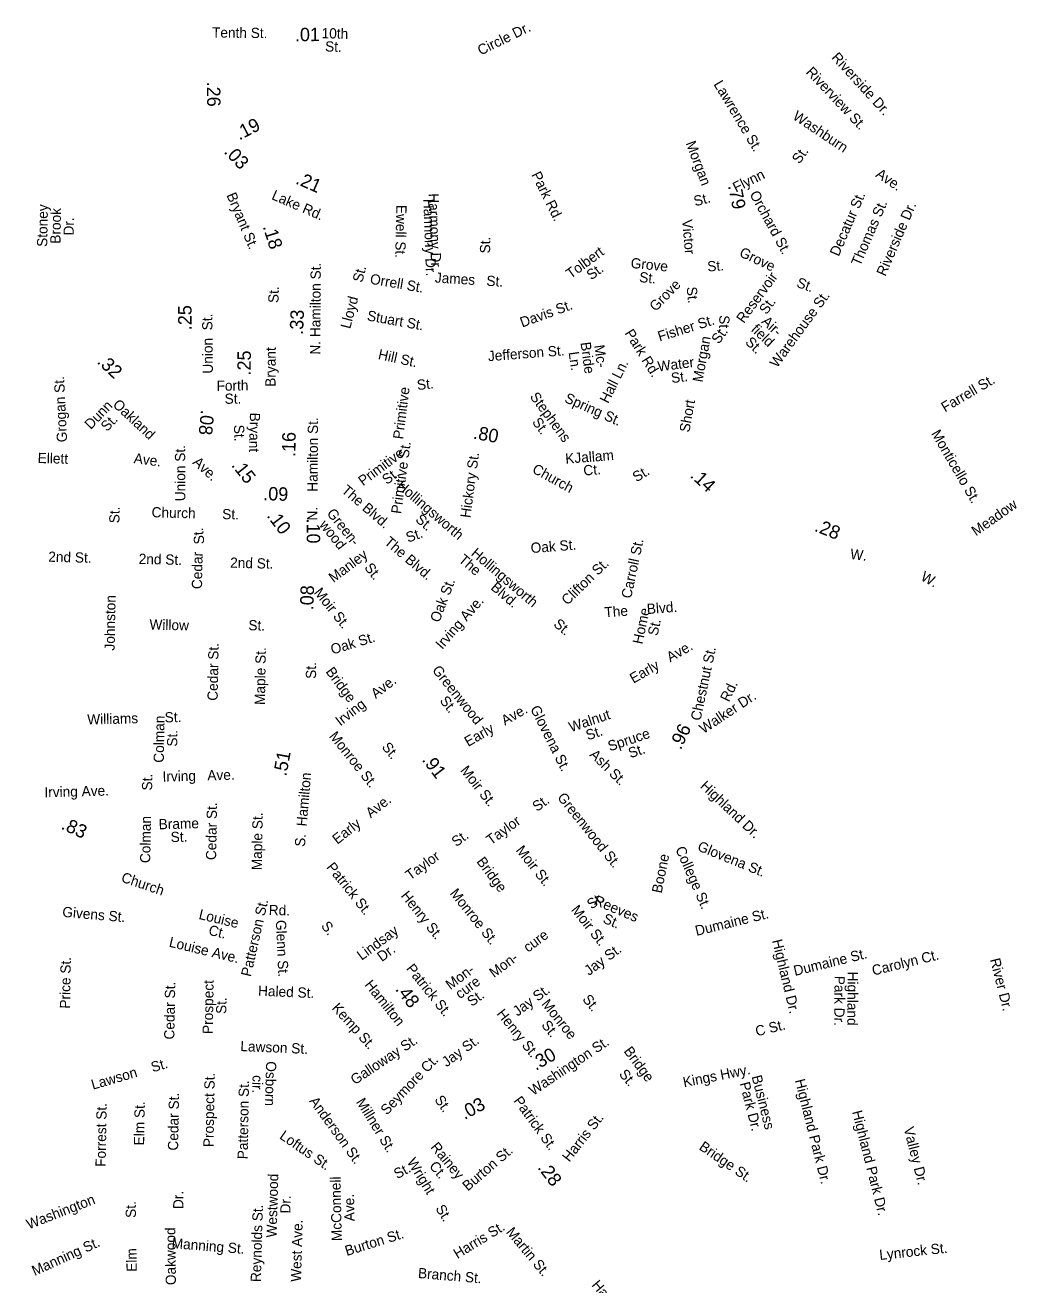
# Model space of a CAD drawing. Extents: x 1553981 to 1780076, y 812965 to 996873.
# Drawn here: x 1776885 to 1778032, y 994287 to 995751 of the extents above; entities that cross this region are included whole.
import ezdxf

# ---------------------------------------------------------------- set-up
doc = ezdxf.new("R2010")
doc.units = 0
for name, color, linetype in [('Exist Road Non-System Type 51 Label', 7, 'Continuous'), ('Exist Road Secondary Mileage Hundredths English Label', 7, 'Continuous'), ('Map Preparation Border Antique Large Shape', 7, 'Continuous')]:
    doc.layers.add(name, color=color, linetype=linetype)

msp = doc.modelspace()

# ---------------------------------------------------------------- texts
at = {"layer": 'Exist Road Non-System Type 51 Label'}
for s, height, rotation, p in [('Circle Dr.', 11.88, 26.1104, (1777414.6, 995715.2)), ('10th ', 11.88, 358.3595, (1777229.6, 995735.5)), (' St.', 11.88, 358.3595, (1777229.2, 995720.2)), ('Riverside Dr.', 11.875, 312.3428, (1777821.6, 995712.4)), ('Riverview St.', 11.875, 313.2257, (1777791.9, 995695.4)), ('Lawrence St.', 11.875, 300.9361, (1777684.9, 995682)), ('Washburn', 11.88, 326.2203, (1777776.3, 995642.2)), ('St.', 11.88, 54.1503, (1777785, 995588.6)), ('Park Rd.', 11.87, 296.3119, (1777473.2, 995576.9)), ('Flynn', 11.87, 26.4458, (1777711.3, 995555.9)), ('Ave.', 11.88, 326.2203, (1777872.8, 995575.1)), ('Harmony Dr.', 11.875, 272.0382, (1777347.9, 995548.6)), ('Harmony Dr.', 11.875, 272.0382, (1777354, 995555)), ('St.', 11.87, 14.6778, (1777663.9, 995540)), ('Orchard St.', 11.875, 298.6353, (1777726.8, 995554.3)), ('Decatur St.', 11.875, 66.7118, (1777830.7, 995481.2)), ('Thomas St.', 11.88, 66.7118, (1777855.6, 995469.9)), ('Stoney', 11.88, 89.0381, (1776910.8, 995492.9)), ('Brook', 11.88, 89.0381, (1776926.2, 995496.6)), ('Ewell St.', 11.87, 268.6546, (1777316.7, 995541.9)), ('Riverside Dr.', 11.875, 66.7118, (1777885, 995458.1)), ('Dr.', 11.88, 89.0381, (1776941.6, 995506.1)), ('Victor', 11.87, 274.9252, (1777648.7, 995524.4)), ('St.', 11.87, 88.7278, (1777425.5, 995485.3)), ('Tolbert ', 11.88, 36.3465, (1777519.3, 995455.4)), ('Grove', 11.87, 334.7014, (1777714.3, 995482.5)), ('St.', 11.88, 36.3465, (1777543.1, 995453.9)), ('Grove', 11.88, 354.2909, (1777588.6, 995468.6)), ('St.', 11.87, 4.2289, (1777678.4, 995464.3)), ('Lloyd    St.', 11.875, 75.3692, (1777262.9, 995397.1)), ('Orrell St.', 11.88, 350.2226, (1777285.3, 995450.3)), ('James   St.', 11.875, 356.4409, (1777361.1, 995451.6)), ('St.', 11.88, 354.2909, (1777598.5, 995452.2)), ('Reservoir', 11.88, 53.8486, (1777720.4, 995403.4)), ('St.', 11.87, 340.1266, (1777780.8, 995446.8)), ('Grove', 11.87, 45.9234, (1777618, 995417.2)), ('St.', 11.87, 275.398, (1777653.9, 995446.2)), ('Davis St.', 11.88, 20.0627, (1777462.9, 995399.2)), ('St.', 11.88, 53.8486, (1777746.8, 995413.6)), ('Warehouse St.', 11.875, 53.8486, (1777759.1, 995351.7)), ('Stuart St.', 11.88, 349.7233, (1777281.9, 995407.7)), ('Fisher St.', 11.88, 17.3266, (1777622.6, 995382.9)), ('Park Rd.', 11.88, 302.0158, (1777581.5, 995392.8)), ('field', 11.88, 316.2665, (1777728, 995396)), ('Air-', 11.88, 316.2665, (1777740.3, 995405.3)), ('Morgan ', 11.88, 79.6531, (1777672.4, 995335.1)), ('St.', 11.88, 53.8486, (1777691.3, 995379.3)), ('St.', 11.88, 316.2665, (1777721.3, 995381.3)), ('Hill St.', 11.87, 347.6486, (1777294.7, 995362.8)), ('Jefferson St.', 11.875, 4.4384, (1777423.5, 995360.1)), (' Ln.', 11.88, 277.8049, (1777516.2, 995374.9)), ('Bride', 11.88, 277.8049, (1777530.6, 995381.7)), ('Mc-', 11.88, 277.8049, (1777546.5, 995378.4)), ('Hall Ln.', 11.88, 63.4747, (1777562.8, 995310.3)), ('Water', 11.88, 7.3389, (1777621.1, 995348.1)), ('Grogan St.', 11.88, 92.7087, (1776934, 995266.3)), ('Forth', 11.87, 0.9367, (1777107.7, 995325.7)), ('St.', 11.87, 6.277, (1777341.2, 995326.6)), (' St.', 11.88, 7.3389, (1777632.3, 995334.1)), ('Farrell St.', 11.875, 30.4685, (1777954.3, 995300.5)), ('Primitive', 11.88, 82.7012, (1777324.4, 995269)), ('Stephens', 11.88, 306.1979, (1777471.2, 995318.9)), ('Dunn', 11.87, 46.3283, (1776961.5, 995280.1)), ('St.', 11.87, 0.9367, (1777117.1, 995310.6)), ('Spring St.', 11.88, 335.9955, (1777511.1, 995313.1)), ('Short', 11.88, 79.6531, (1777657.1, 995276.9)), (' St.', 11.87, 46.3283, (1776977.3, 995274.6)), ('Bryant', 11.87, 268.7511, (1777146.4, 995300.5)), ('St.', 11.88, 272.5205, (1777127.7, 995286.1)), (' St.', 11.88, 306.1979, (1777471.2, 995293)), ('Monticello St.', 11.875, 300.227, (1777937.8, 995276.2)), ('Ellett', 11.88, 358.448, (1776899.6, 995241.9)), ('Ave.', 11.88, 352.5079, (1777010.9, 995241.8)), ('Union St.', 11.87, 90.2931, (1777071.4, 995197.5)), ('Primitive', 11.88, 36.6203, (1777277.9, 995214.7)), ('Primitive St.', 11.875, 82.2788, (1777322.1, 995182.3)), ('Hickory St.', 11.875, 82.2788, (1777402.6, 995177.6)), ('KJallam ', 11.88, 4.4384, (1777513.4, 995241)), ('Ct.', 11.88, 4.4384, (1777534.4, 995227.3)), (' St.', 11.88, 36.6203, (1777302, 995213.6)), ('Hollingsworth ', 11.875, 319.4384, (1777316.1, 995213.7)), ('The Blvd.', 11.87, 319.4384, (1777251.9, 995208.6)), ('St.', 11.88, 89.0256, (1776994.7, 995171.8)), ('Church       St.', 11.875, 358.4951, (1777032, 995178.9)), ('Green-', 11.88, 308.6541, (1777235.1, 995183.2)), ('St.', 11.88, 319.4384, (1777337.9, 995174.9)), ('St.', 11.87, 94.8353, (1777093.5, 995147.9)), ('wood', 11.88, 308.6541, (1777226.4, 995169.8)), ('St.', 11.88, 19.4818, (1777330.2, 995149.3)), ('The Blvd.', 11.87, 319.4384, (1777301.6, 995148.6)), ('Oak St.', 11.88, 4.4384, (1777473.2, 995137.2)), ('Carroll St.', 11.875, 78.0311, (1777589.4, 995083.8)), ('2nd St.', 11.88, 358.4951, (1776911.9, 995127.2)), ('2nd St.', 11.88, 358.4951, (1777017, 995124.7)), ('Cedar', 11.88, 89.0256, (1777090.7, 995095.3)), ('Manley', 11.88, 36.8358, (1777243.5, 995102.3)), ('The     Blvd.', 11.875, 319.4384, (1777387.9, 995128)), ('Hollingsworth       St.', 11.875, 319.4384, (1777402.5, 995135.4)), ('2nd St.', 11.88, 358.4951, (1777123.3, 995120.3)), ('St.', 11.88, 308.6541, (1777278.8, 995120.1)), ('Clifton St.', 11.875, 44.341, (1777515.4, 995076)), ('Oak St.', 11.88, 69.1871, (1777366.4, 995055.8)), ('Moir St.', 11.88, 308.6541, (1777220.2, 995091.1)), ('Johnston', 11.88, 89.0256, (1776989.2, 995023.9)), ('Irving Ave.', 11.875, 49.0124, (1777369.9, 995024.6)), ('The     Blvd.', 11.875, 4.4384, (1777558.9, 995062.5)), ('Home', 11.88, 78.0311, (1777602.6, 995030.7)), ('Willow', 11.88, 358.4951, (1777029.5, 995048.5)), ('St.', 11.88, 358.4951, (1777144.5, 995047.6)), (' St.', 11.88, 78.0311, (1777619.3, 995036.2)), ('Oak St.', 11.88, 16.8527, (1777242.3, 995019.3)), ('Early   Ave.', 11.875, 29.9373, (1777592.1, 994985.4)), ('Cedar St.', 11.88, 89.0256, (1777108.9, 994965.6)), ('Maple St.', 11.88, 89.0256, (1777163.8, 994960.7)), ('Chestnut St.', 11.875, 78.0311, (1777670.1, 994941.8)), ('Greenwood', 11.88, 308.6541, (1777357.6, 995000.9)), ('Irving   Ave.', 11.875, 37.7025, (1777251.5, 994935.7)), ('Walker Dr.', 11.88, 33.5677, (1777673.7, 994926.9)), (' St.', 11.88, 308.6541, (1777363.6, 994968.9)), ('Glovena St.', 11.875, 296.5564, (1777471.9, 994956.6)), ('Williams       St.', 11.875, 1.545, (1776957.5, 994938)), ('Colman', 11.88, 89.0256, (1777046.3, 994893.6)), ('Early   Ave.', 11.875, 29.9373, (1777400, 994911.9)), ('Walnut', 11.88, 18.7724, (1777519.5, 994929)), (' St.', 11.88, 89.0256, (1777061.8, 994907.9)), ('Monroe St.', 11.88, 308.6541, (1777237.8, 994924.2)), ('St.', 11.88, 18.7724, (1777539.2, 994919.6)), ('Spruce  ', 11.88, 18.7724, (1777564.8, 994906.8)), ('Ash St.', 11.87, 315.712, (1777540.3, 994902.1)), ('St.', 11.88, 18.7724, (1777588.6, 994898.8)), ('Irving   Ave.', 11.875, 1.545, (1777045, 994871.7)), ('Moir St.', 11.88, 308.6541, (1777390.2, 994884.4)), ('St.', 11.88, 89.0256, (1777032.7, 994861.3)), ('Highland Dr.', 11.875, 316.7251, (1777668.9, 994865.4)), ('Irving Ave.', 11.875, 1.545, (1776907.7, 994853.5)), ('Greenwood St.', 11.875, 308.6541, (1777503, 994853.1)), ('Cedar St.', 11.88, 89.0256, (1777107.1, 994780.5)), ('Early   Ave.', 11.875, 38.263, (1777248, 994798.3)), ('Taylor     St.', 11.875, 35.9535, (1777426.5, 994797.5)), ('Colman', 11.88, 89.0256, (1777030.5, 994777)), ('Brame', 11.88, 1.545, (1777040.5, 994816.3)), ('Maple St.', 11.88, 89.0256, (1777160.2, 994768.7)), ('St.', 11.88, 1.545, (1777054.4, 994801.4)), ('Taylor     St.', 11.875, 35.9535, (1777332.6, 994756.6)), ('Moir St.', 11.88, 308.6541, (1777454.8, 994791.7)), ('Glovena St.', 11.875, 337.865, (1777665.6, 994792.1)), ('College St.', 11.875, 293.7744, (1777640.6, 994793.5)), ('Patrick St.', 11.875, 308.6541, (1777234.7, 994772.1)), ('Henry St.', 11.88, 308.6541, (1777321.2, 994738.9)), ('Monroe St.', 11.88, 308.6541, (1777378.1, 994741.7)), ('St.', 11.88, 36.6294, (1777543.6, 994722.9)), ('Reeves', 11.88, 336.9726, (1777545.3, 994729.3)), ('Givens St.', 11.88, 355.0653, (1776928, 994714.7)), ('Patterson St.', 11.875, 77.1279, (1777147.4, 994644.4)), ('Moir St.', 11.88, 308.6541, (1777519, 994722.4)), ('Louise ', 11.88, 346.4877, (1777086.2, 994712.3)), ('Glenn St.', 11.87, 272.6342, (1777176.5, 994710.7)), (' St.', 11.88, 336.9726, (1777551.6, 994710)), ('Dumaine St.', 11.875, 13.8289, (1777665.5, 994692.4)), ('Ct.', 11.88, 346.4877, (1777097.5, 994693.9)), ('Lindsay', 11.88, 36.6294, (1777276.3, 994663.5)), ('Mon-   cure', 11.875, 36.6294, (1777430.1, 994643.3)), ('Louise Ave.', 11.875, 346.4877, (1777051.6, 994680.1)), ('Highland Dr.', 11.875, 283.6138, (1777753.2, 994687)), ('Price St.', 11.88, 89.0256, (1776937.3, 994607.9)), (' Dr.', 11.88, 36.6294, (1777296.2, 994659.3)), ('Jay St.', 11.88, 36.6294, (1777540.5, 994645.8)), ('Dumaine St.', 11.875, 13.8289, (1777779.9, 994645.9)), ('Carolyn Ct.', 11.875, 13.8289, (1777871, 994646.3)), ('River Dr.', 11.88, 284.2183, (1778006.5, 994665)), ('Patrick St.', 11.875, 308.6541, (1777327.3, 994654.2)), ('Mon-', 11.88, 36.6294, (1777379.4, 994629.3)), ('Cedar St.', 11.88, 89.0165, (1777058.5, 994572)), ('Prospect ', 11.88, 89.0165, (1777103.2, 994578.4)), ('cure', 11.88, 36.6294, (1777390.6, 994618.7)), ('Park Dr.', 11.88, 269.5295, (1777826, 994646.2)), ('Highland ', 11.88, 269.5295, (1777841.2, 994651)), ('Haled St.', 11.87, 357.5448, (1777155.7, 994623)), ('St.', 11.88, 36.6294, (1777404.4, 994609.9)), ('Jay St.', 11.88, 36.6294, (1777457.4, 994598.5)), ('St.', 11.88, 89.0165, (1777118.9, 994601.7)), ('Kemp St.', 11.88, 312.1703, (1777240.9, 994608.1)), ('Henry St.', 11.88, 308.6541, (1777432.5, 994601.8)), ('Monroe', 11.88, 308.6541, (1777484.6, 994613.1)), (' St.', 11.88, 308.6541, (1777481.8, 994592.1)), ('C St.', 11.88, 13.8289, (1777735.5, 994575.7)), ('Lawson St.', 11.88, 357.5448, (1777135.1, 994558.7)), ('Galloway St.', 11.875, 33.767, (1777268.4, 994519)), ('Jay St.', 11.88, 36.6294, (1777375, 994539.6)), ('Seymore Ct.', 11.875, 46.4678, (1777305.6, 994483.6)), ('Lawson    St.', 11.875, 16.2417, (1776963.9, 994513.7)), ('Osborn', 11.87, 268.3869, (1777165.3, 994547)), ('Prospect St.', 11.875, 89.0165, (1777104.1, 994447)), ('Patterson St.', 11.875, 89.0165, (1777143.8, 994432.9)), (' cir.', 11.87, 268.3869, (1777149.7, 994535.2)), ('Park Dr.', 11.88, 284.2183, (1777715.6, 994521.2)), ('Business ', 11.88, 284.2183, (1777729.4, 994529.1)), ('Highland Park Dr.', 11.875, 284.2183, (1777779.7, 994524.7)), ('Cedar St.', 11.88, 89.0165, (1777062.9, 994443)), ('Millner St.', 11.875, 301.777, (1777269.3, 994499.6)), ('Patrick St.', 11.875, 306.001, (1777452.2, 994500.8)), ('Forrest St.', 11.875, 89.0165, (1776978.7, 994424.1)), ('Elm St.', 11.88, 89.0165, (1777023.4, 994449)), ('Anderson St.', 11.875, 306.0035, (1777214.7, 994500.5)), ('Harris St.', 11.88, 52.0453, (1777517.7, 994429)), ('Highland Park Dr.', 11.875, 284.2183, (1777846.2, 994488.1)), ('Loftus St.', 11.88, 325.4435, (1777179.9, 994457.7)), ('Valley Dr.', 11.88, 284.2183, (1777906.2, 994468.9)), ('Rainey', 11.88, 309.784, (1777355.7, 994446.7)), ('Bridge St.', 11.88, 325.5438, (1777667.5, 994445)), ('Wright    St.', 11.875, 301.4599, (1777328.5, 994430.1)), ('Burton St.', 11.88, 40.7469, (1777399.7, 994395.4)), (' Ct.', 11.88, 309.784, (1777351.3, 994428.1)), ('Westwood', 11.88, 88.4475, (1777177.4, 994341.9)), ('McConnell', 11.88, 91.2388, (1777253.3, 994338)), ('Dr.', 11.88, 90.5963, (1777069.1, 994375.2)), (' Dr.', 11.88, 88.4475, (1777193.3, 994365.4)), (' Ave.', 11.88, 91.2388, (1777268.2, 994356.6)), ('Elm        St.', 11.875, 90.8349, (1777014.9, 994302.3)), ('Reynolds St.', 11.875, 88.4475, (1777159.1, 994290.2)), ('West Ave.', 11.87, 88.4475, (1777205.8, 994290.5)), ('Oakwood', 11.87, 90.5963, (1777060.4, 994286.8)), ('Burton St.', 11.88, 17.4559, (1777259, 994320.5)), ('Harris St.', 11.88, 31.5502, (1777387.6, 994316.9)), ('Martin St.', 11.87, 309.784, (1777443.5, 994348)), ('Manning St.', 11.875, 24.4573, (1776896.2, 994297.3)), ('Manning St.', 11.875, 355.4027, (1777055.2, 994329.8)), ('Lynrock St.', 11.875, 6.1451, (1777878.6, 994315.9)), ('Branch St.', 11.87, 355.1658, (1777341.4, 994295.1))]:
    msp.add_text(s, height=height, rotation=rotation, dxfattribs=at).set_placement(p)
at = {"layer": 'Exist Road Secondary Mileage Hundredths English Label'}
for s, rotation, p in [('.01', 0.5012, (1777198.8, 995731.8)), ('.26', 270.937, (1777096.3, 995684.8)), ('.19', 27.2009, (1777134.1, 995616.5)), ('.03', 313.366, (1777115.4, 995602.8)), ('.21', 336.3027, (1777198.5, 995566.9)), ('.79', 281.4931, (1777702, 995563.9)), ('.18', 287.692, (1777161.2, 995516.5)), ('.25', 89.9955, (1777078.6, 995396.2)), ('.33', 87.5684, (1777208.1, 995390.7)), ('.25', 89.4228, (1777147.3, 995343.5)), ('.32', 316.827, (1776967.8, 995358.6)), ('.08', 264.4865, (1777089.6, 995304)), ('.80', 349.5779, (1777405.2, 995270.3)), ('.16', 89.0866, (1777199.2, 995248.8)), ('.15', 308.4853, (1777124.2, 995239.1)), ('.14', 317.1275, (1777657.2, 995226.2)), ('.09', 358.3712, (1777161.7, 995198.7)), ('.10', 307.1648, (1777165.3, 995180.4)), ('.10', 270.0726, (1777212.4, 995177.4)), ('.28', 338.0873, (1777801.6, 995163.2)), ('.08', 88.1322, (1777220.1, 995070.6)), ('.96', 64.2354, (1777647.1, 994907.8)), ('.51', 79.482, (1777188.6, 994877.3)), ('.91', 307.4107, (1777345.7, 994896.8)), ('.83', 335.5022, (1776926, 994817.1)), ('.48', 307.5152, (1777314.7, 994630.3)), ('.30', 29.8912, (1777478.7, 994535.6)), ('.03', 28.1032, (1777395.8, 994478.5)), ('.28', 307.3487, (1777480.1, 994423.1))]:
    msp.add_text(s, height=15.62, rotation=rotation, dxfattribs=at).set_placement(p)
at = {"layer": 'Map Preparation Border Antique Large Shape'}
for s, height, rotation, p in [('Tenth St.', 11.87, 359.409, (1777102.3, 995736.2)), ('Morgan', 11.88, 290.5233, (1777652.8, 995613.5)), ('Lake Rd.', 11.87, 336.5853, (1777170.7, 995548.7)), ('Bryant St.', 11.87, 292.8583, (1777118.9, 995553.2)), ('N. Hamilton St.', 11.875, 89.6062, (1777228.1, 995367.8)), ('St.', 11.88, 88.2841, (1777179.5, 995427.6)), ('Union  St.', 11.87, 90.6079, (1777103.4, 995345.8)), ('St.', 11.87, 269.167, (1777692, 995413.7)), ('Bryant', 11.88, 89.6062, (1777176.2, 995330.4)), ('Oakland', 11.88, 316.827, (1776986.2, 995308.6)), ('N.    Hamilton St.', 11.875, 89.6062, (1777224.8, 995175)), ('Ave.', 11.88, 317.6453, (1777079, 995241.6)), ('Church', 11.88, 331.1383, (1777473.5, 995231.4)), ('St.', 11.88, 31.4994, (1777595.7, 995219.3)), ('Meadow', 11.87, 34.9785, (1777990.3, 995156.6)), ('W.', 11.87, 352.7789, (1777843.6, 995130.6)), ('W.', 11.87, 331.3041, (1777925.1, 995106.3)), ('St.', 11.88, 89.9298, (1777223.3, 994991.1)), ('Bridge', 11.88, 306.5363, (1777233.9, 994999.4)), ('Rd.', 11.88, 63.7909, (1777703, 994963.5)), ('St.', 11.88, 309.5078, (1777299, 994911.6)), ('S.  Hamilton', 11.875, 85.0483, (1777210.2, 994795.6)), ('Bridge', 11.88, 306.5363, (1777409.2, 994778.8)), ('Boone', 11.88, 78.647, (1777624.9, 994741.4)), ('Church', 11.88, 341.1123, (1776995.9, 994755.7)), ('Rd.', 11.88, 358.6969, (1777168.2, 994716.7)), ('S.', 11.88, 307.7149, (1777228.5, 994703.9)), ('Hamilton', 11.88, 308.6035, (1777279.1, 994635.5)), ('St.', 11.88, 309.5078, (1777532.2, 994618.6)), ('Washington St.', 11.875, 33.9367, (1777475.7, 994506.5)), ('Bridge', 11.88, 306.5363, (1777580.3, 994558.5)), ('St.', 11.88, 309.5078, (1777574.7, 994531.6)), ('Kings Hwy.', 11.87, 11.1689, (1777651, 994516.6)), ('St.', 11.88, 304.7808, (1777360.4, 994502.3)), ('St.', 11.88, 28.6421, (1777317.6, 994409.7)), ('Washington', 11.88, 21.1898, (1776889.4, 994351.4)), ('Hamilton St.', 11.875, 309.9555, (1777542.9, 994286.5))]:
    msp.add_text(s, height=height, rotation=rotation, dxfattribs=at).set_placement(p)

doc.saveas('drawing.dxf')
